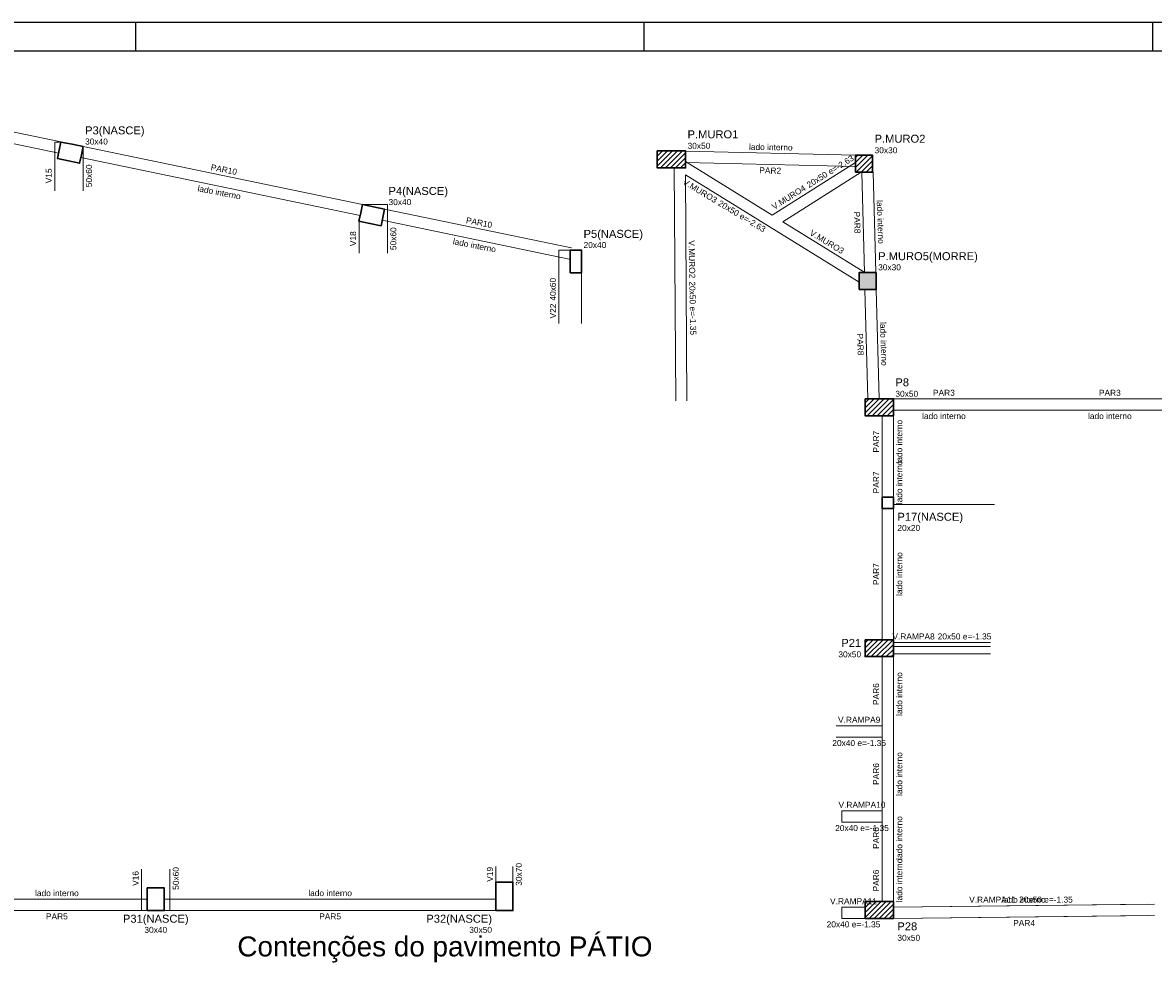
# Model space of a CAD drawing. Header units: millimetres. Extents: x 10 to 1250, y -62 to 528.
# Tile 260 of 656: x 362 to 402, y 159 to 193. Entities that reach past the tile are written whole.
import ezdxf

# ---------------------------------------------------------------- set-up
doc = ezdxf.new("R2010")
doc.units = ezdxf.units.MM
doc.header["$LTSCALE"] = 0.05
for name, color, linetype, lineweight in [('DT-Hachura pilar em laje', 254, 'Continuous', 5), ('DT-Título', 3, 'Continuous', 20), ('FO-Pilares', 4, 'Continuous', 30), ('FO-Textos das vigas', 7, 'Continuous', 5), ('FO-Textos dos pilares', 7, 'Continuous', 5), ('FO-Vigas', 7, 'Continuous', 5)]:
    doc.layers.add(name, color=color, linetype=linetype, lineweight=lineweight)
doc.layers.add('FOLHA_PADRÃO', color=7, linetype='Continuous')
doc.styles.add('Arial', font='arial.ttf')
pattern_1 = [(45, (322.90769, 133.4649), (-0.08838835, 0.08838835), [])]

# ---------------------------------------------------------------- blocks, each defined once
blk = doc.blocks.new('A1EST. 1500')
at = {"layer": 'FOLHA_PADRÃO', "color": 1, "linetype": 'Continuous'}
for p, q in [((150.008, 59.4), (0, 59.4)), ((41.5, 59.4), (41.5, 58.4)), ((59.5, 59.4), (59.5, 58.4)), ((77.5, 59.4), (77.5, 58.4))]:
    blk.add_line(p, q, dxfattribs=at)
at = {"layer": 'FOLHA_PADRÃO', "color": 6, "linetype": 'Continuous'}
blk.add_lwpolyline([(149, 58.4), (149, 1), (1, 1), (1, 58.4), (149, 58.4)], dxfattribs=at)

msp = doc.modelspace()

# ---------------------------------------------------------------- hatches: boundary and pattern name
at = {"layer": 'DT-Hachura pilar em laje', "linetype": 'Continuous'}
h = msp.add_hatch(dxfattribs=at)
h.set_pattern_fill('ANSI31', color=256, style=0)
h.set_pattern_definition(pattern_1)
h.paths.add_polyline_path([(384.5482, 188.0449), (384.5482, 187.7449), (384.5482, 187.4449), (385.0482, 187.4449), (385.5482, 187.4449), (385.5482, 187.7449), (385.5482, 188.0449), (385.0482, 188.0449)])
h = msp.add_hatch(dxfattribs=at)
h.set_pattern_fill('ANSI31', color=256, style=0)
h.set_pattern_definition(pattern_1)
h.paths.add_polyline_path([(391.5672, 187.2889), (391.8672, 187.2889), (392.1672, 187.2889), (392.1672, 187.5889), (392.1672, 187.8889), (391.8672, 187.8889), (391.5672, 187.8889), (391.5672, 187.5889)])
msp.add_hatch(color=256, dxfattribs=at).paths.add_polyline_path([(392.2928, 183.7453), (391.9928, 183.7453), (391.6928, 183.7453), (391.6928, 183.4453), (391.6928, 183.1453), (391.9928, 183.1453), (392.2928, 183.1453), (392.2928, 183.4453)])
h = msp.add_hatch(dxfattribs=at)
h.set_pattern_fill('ANSI31', color=256, style=0)
h.set_pattern_definition(pattern_1)
h.paths.add_polyline_path([(391.9032, 179.2689), (391.9032, 178.9689), (391.9032, 178.6689), (392.4032, 178.6689), (392.9032, 178.6689), (392.9032, 178.9689), (392.9032, 179.2689), (392.4032, 179.2689)])
h = msp.add_hatch(dxfattribs=at)
h.set_pattern_fill('ANSI31', color=256, style=0)
h.set_pattern_definition(pattern_1)
h.paths.add_polyline_path([(391.9032, 170.7469), (391.9032, 170.4469), (391.9032, 170.1469), (392.4032, 170.1469), (392.9032, 170.1469), (392.9032, 170.4469), (392.9032, 170.7469), (392.4032, 170.7469)])
h = msp.add_hatch(dxfattribs=at)
h.set_pattern_fill('ANSI31', color=256, style=0)
h.set_pattern_definition(pattern_1)
h.paths.add_polyline_path([(391.9032, 161.4809), (391.9032, 161.1809), (391.9032, 160.8809), (392.4032, 160.8809), (392.9032, 160.8809), (392.9032, 161.1809), (392.9032, 161.4809), (392.4032, 161.4809)])

# ---------------------------------------------------------------- linework, layer by layer
at = {"layer": 'FO-Pilares'}
for points in [[(363.4443, 188.3589), (363.3835, 188.0652), (363.3226, 187.7714), (363.7143, 187.6903), (364.106, 187.6092), (364.1669, 187.9029), (364.2277, 188.1967), (363.836, 188.2778), (363.4443, 188.3589)], [(384.5482, 188.0449), (384.5482, 187.7449), (384.5482, 187.4449), (385.0482, 187.4449), (385.5482, 187.4449), (385.5482, 187.7449), (385.5482, 188.0449), (385.0482, 188.0449), (384.5482, 188.0449)], [(391.5672, 187.2889), (391.8672, 187.2889), (392.1672, 187.2889), (392.1672, 187.5889), (392.1672, 187.8889), (391.8672, 187.8889), (391.5672, 187.8889), (391.5672, 187.5889), (391.5672, 187.2889)], [(374.1121, 186.1451), (374.0508, 185.8514), (373.9894, 185.5578), (374.381, 185.476), (374.7725, 185.3942), (374.8339, 185.6878), (374.8952, 185.9815), (374.5037, 186.0633), (374.1121, 186.1451)], [(381.4677, 183.7351), (381.6677, 183.7351), (381.8677, 183.7351), (381.8677, 184.1351), (381.8677, 184.5351), (381.6677, 184.5351), (381.4677, 184.5351), (381.4677, 184.1351), (381.4677, 183.7351)], [(392.2928, 183.7453), (391.9928, 183.7453), (391.6928, 183.7453), (391.6928, 183.4453), (391.6928, 183.1453), (391.9928, 183.1453), (392.2928, 183.1453), (392.2928, 183.4453), (392.2928, 183.7453)], [(391.9032, 179.2689), (391.9032, 178.9689), (391.9032, 178.6689), (392.4032, 178.6689), (392.9032, 178.6689), (392.9032, 178.9689), (392.9032, 179.2689), (392.4032, 179.2689), (391.9032, 179.2689)], [(392.5032, 175.3879), (392.7032, 175.3879), (392.9032, 175.3879), (392.9032, 175.5879), (392.9032, 175.7879), (392.7032, 175.7879), (392.5032, 175.7879), (392.5032, 175.5879), (392.5032, 175.3879)], [(391.9032, 170.7469), (391.9032, 170.4469), (391.9032, 170.1469), (392.4032, 170.1469), (392.9032, 170.1469), (392.9032, 170.4469), (392.9032, 170.7469), (392.4032, 170.7469), (391.9032, 170.7469)], [(379.4397, 162.1629), (379.1397, 162.1629), (378.8397, 162.1629), (378.8397, 161.6629), (378.8397, 161.1629), (379.1397, 161.1629), (379.4397, 161.1629), (379.4397, 161.6629), (379.4397, 162.1629)], [(366.4997, 161.1629), (366.7997, 161.1629), (367.0997, 161.1629), (367.0997, 161.5629), (367.0997, 161.9629), (366.7997, 161.9629), (366.4997, 161.9629), (366.4997, 161.5629), (366.4997, 161.1629)], [(391.9032, 161.4809), (391.9032, 161.1809), (391.9032, 160.8809), (392.4032, 160.8809), (392.9032, 160.8809), (392.9032, 161.1809), (392.9032, 161.4809), (392.4032, 161.4809), (391.9032, 161.4809)]]:
    msp.add_lwpolyline(points, close=True, dxfattribs=at)
at = {"layer": 'FO-Vigas'}
for p, q in [((357.0797, 189.6819), (363.4446, 188.3603)), ((356.9984, 189.2903), (363.3634, 187.9687)), ((363.2277, 186.6365), (363.2277, 188.3589)), ((363.2277, 188.3589), (363.4443, 188.3589)), ((364.2277, 186.6365), (364.2277, 188.1967)), ((364.2279, 188.1977), (374.112, 186.1453)), ((364.1468, 187.806), (374.0304, 185.7537)), ((385.553, 188.035), (391.5672, 187.8888)), ((385.553, 188.035), (391.5672, 187.8888)), ((385.1482, 187.4449), (385.1982, 179.2007)), ((385.5482, 187.6706), (388.6118, 185.7739)), ((385.5482, 187.635), (391.5623, 187.4888)), ((385.5482, 187.635), (391.5623, 187.4888)), ((388.6118, 185.7739), (391.5672, 187.6363)), ((388.9903, 185.5396), (391.7662, 187.2889)), ((391.7832, 187.2835), (391.8779, 183.7453)), ((391.7832, 187.2835), (391.8779, 183.7453)), ((392.1831, 187.2942), (392.2779, 183.7506)), ((392.1831, 187.2942), (392.2779, 183.7506)), ((385.5497, 187.1992), (385.5982, 179.2031)), ((385.5497, 187.1992), (388.5075, 185.368)), ((374.9977, 186.1451), (374.1121, 186.1451)), ((374.9977, 184.4219), (374.9977, 186.1451)), ((374.8955, 185.9827), (381.5084, 184.6095)), ((373.9977, 184.4219), (373.9977, 185.5561)), ((374.8137, 185.5911), (381.427, 184.2179)), ((388.5075, 185.3681), (391.6928, 183.3959)), ((388.9903, 185.5396), (391.8882, 183.7453)), ((381.0677, 181.9311), (381.0677, 184.5351)), ((381.0677, 184.5351), (381.4677, 184.5351)), ((381.8677, 181.9311), (381.8677, 183.7351)), ((391.894, 183.1399), (391.9977, 179.2689)), ((391.894, 183.1399), (391.9977, 179.2689)), ((392.294, 183.1453), (392.3977, 179.2742)), ((392.294, 183.1453), (392.3977, 179.2742)), ((392.9032, 179.2689), (396.4782, 179.2689)), ((396.4782, 179.2689), (404.6482, 179.2689)), ((392.5032, 176.8389), (392.5032, 178.6689)), ((392.5032, 176.8389), (392.5032, 178.6689)), ((392.9032, 178.8689), (396.4782, 178.8689)), ((392.9032, 176.8389), (392.9032, 178.6689)), ((392.9032, 176.8389), (392.9032, 178.6689)), ((396.4782, 178.8689), (404.6482, 178.8689)), ((392.5032, 175.7879), (392.5032, 176.8389)), ((392.5032, 175.7879), (392.5032, 176.8389)), ((392.9032, 175.7879), (392.9032, 176.8389)), ((392.9032, 175.7879), (392.9032, 176.8389)), ((392.5032, 170.7469), (392.5032, 175.3879)), ((392.5032, 170.7469), (392.5032, 175.3879)), ((392.9032, 175.5279), (396.4782, 175.5279)), ((392.9032, 170.7469), (392.9032, 175.3879)), ((392.9032, 170.7469), (392.9032, 175.3879)), ((392.9032, 170.6469), (396.3382, 170.6469)), ((392.9032, 170.5079), (396.3382, 170.5079)), ((392.5032, 167.4979), (392.5032, 170.1469)), ((392.5032, 167.4979), (392.5032, 170.1469)), ((392.9032, 170.2469), (396.3382, 170.2469)), ((392.9032, 167.4979), (392.9032, 170.1469)), ((392.9032, 167.4979), (392.9032, 170.1469)), ((390.8802, 167.6979), (392.5032, 167.6979)), ((390.8802, 167.2979), (392.5032, 167.2979)), ((392.5032, 164.4879), (392.5032, 167.4979)), ((392.5032, 164.4889), (392.5032, 167.4979)), ((392.9032, 164.4879), (392.9032, 167.4979)), ((392.9032, 164.4889), (392.9032, 167.4979)), ((391.0802, 164.6879), (392.5032, 164.6879)), ((391.0802, 164.6879), (391.0802, 164.2879)), ((392.5032, 162.9685), (392.5032, 164.4889)), ((392.5032, 162.9685), (392.5032, 164.4879)), ((392.9032, 162.9685), (392.9032, 164.4889)), ((392.9032, 162.9685), (392.9032, 164.4879)), ((391.0802, 164.2879), (392.5032, 164.2879)), ((392.5032, 161.4809), (392.5032, 162.9685)), ((392.5032, 161.4809), (392.5032, 162.9685)), ((392.9032, 161.4809), (392.9032, 162.9685)), ((392.9032, 161.4809), (392.9032, 162.9685)), ((366.2997, 161.1629), (366.2997, 162.6313)), ((367.2997, 161.1629), (367.2997, 162.6313)), ((378.8397, 162.1629), (378.8397, 162.7217)), ((379.4397, 162.1629), (379.4397, 162.7217)), ((360.0997, 161.5629), (366.4997, 161.5629)), ((367.0997, 161.5629), (378.8397, 161.5629)), ((391.0802, 161.2809), (391.9032, 161.2809)), ((391.0802, 161.2809), (391.0802, 160.8809)), ((392.9032, 161.2809), (401.9372, 161.3887)), ((392.9032, 161.2809), (402.1379, 161.3837)), ((360.0997, 161.1629), (366.4997, 161.1629)), ((366.4997, 161.1629), (366.2997, 161.1629)), ((367.0997, 161.1629), (378.8397, 161.1629)), ((367.0997, 161.1629), (367.2997, 161.1629)), ((391.0802, 160.8809), (391.9032, 160.8809)), ((392.9032, 160.8809), (392.9044, 160.8809)), ((392.9043, 160.8809), (402.1424, 160.9837)), ((392.9052, 160.8809), (392.9043, 160.8809)), ((392.9044, 160.8809), (401.942, 160.9887))]:
    msp.add_line(p, q, dxfattribs=at)

# ---------------------------------------------------------------- block references
msp.add_blockref('A1EST. 1500', (324.5774, 133.1844))

# ---------------------------------------------------------------- texts
at = {"layer": 'DT-Título', "insert": (384.3775, 159.321), "char_height": 0.706, "width": 30.159494, "attachment_point": 9, "line_spacing_factor": 0.798, "style": 'Arial'}
msp.add_mtext('Contenções do pavimento PÁTIO', dxfattribs=at)
at = {"layer": 'FO-Textos das vigas', "char_height": 0.2118, "line_spacing_factor": 0.798, "style": 'Arial'}
for s, insert, width, attachment_point, rotation in [('lado interno', (388.5627, 188.0678), 3.526796, 8, 359), ('20x50 e=-2.63', (389.9192, 186.7229), 4.333778, 7, 32), ('V15', (363.1218, 187.162), 1.200752, 8, 90), ('50x60', (364.5454, 187.162), 1.838692, 8, 90), ('PAR10', (369.1914, 187.2752), 2.138221, 8, 349), ('PAR2', (388.5426, 187.2444), 1.762904, 8, 359), ('lado interno', (369.024, 186.4688), 3.526796, 8, 349), ('V.MURO3', (386.581, 186.187), 3.074702, 9, 329), ('V.MURO4', (389.8296, 186.6665), 3.074702, 9, 32), ('20x50 e=-2.63', (386.6711, 186.1313), 4.333778, 7, 329), ('lado interno', (392.3363, 185.5279), 3.526796, 8, 272), ('PAR10', (378.2234, 185.3998), 2.138221, 8, 349), ('PAR8', (391.513, 185.5059), 1.762904, 8, 272), ('50x60', (375.3154, 184.9368), 1.838692, 8, 90), ('V.MURO3', (390.495, 184.7325), 3.074702, 8, 329), ('V18', (373.8918, 184.9368), 1.200752, 8, 90), ('lado interno', (378.056, 184.5934), 3.526796, 8, 349), ('V.MURO2', (385.6778, 183.5315), 3.074702, 9, 271), ('40x60', (380.9618, 182.7458), 1.838692, 7, 90), ('20x50 e=-1.35', (385.6785, 183.4256), 4.333778, 7, 271), ('V22', (380.9618, 182.6399), 1.200752, 9, 90), ('lado interno', (392.4517, 181.2126), 3.526796, 8, 272), ('PAR8', (391.6284, 181.1906), 1.762904, 8, 272), ('lado interno', (393.2209, 177.7539), 3.526796, 8, 90), ('PAR7', (392.3973, 177.7539), 1.762904, 8, 90), ('lado interno', (393.2209, 176.3134), 3.526796, 8, 90), ('PAR7', (392.3973, 176.3134), 1.762904, 8, 90), ('lado interno', (393.2209, 173.0674), 3.526796, 8, 90), ('PAR7', (392.3973, 173.0674), 1.762904, 8, 90), ('lado interno', (393.2209, 168.8224), 3.526796, 8, 90), ('PAR6', (392.3973, 168.8224), 1.762904, 8, 90), ('lado interno', (393.2209, 165.9934), 3.526796, 8, 90), ('PAR6', (392.3973, 165.9934), 1.762904, 8, 90), ('lado interno', (393.2209, 163.7287), 3.526796, 8, 90), ('PAR6', (392.3973, 163.7287), 1.762904, 8, 90), ('lado interno', (393.2209, 162.2247), 3.526796, 8, 90), ('V16', (366.1938, 162.2971), 1.200752, 8, 90), ('50x60', (367.6174, 162.2971), 1.838692, 8, 90), ('V19', (378.7338, 162.4423), 1.200752, 8, 90), ('30x70', (379.7574, 162.4423), 1.838692, 8, 90), ('PAR6', (392.3973, 162.2247), 1.762904, 8, 90)]:
    msp.add_mtext(s, dxfattribs=dict(at, insert=insert, width=width, attachment_point=attachment_point, rotation=rotation))
for s, insert, width, attachment_point in [('PAR3', (394.6907, 179.3748), 1.762904, 8), ('PAR3', (400.5632, 179.3748), 1.762904, 8), ('lado interno', (394.6907, 178.5512), 3.526796, 8), ('lado interno', (400.5632, 178.5512), 3.526796, 8), ('V.RAMPA8', (394.3653, 170.7528), 3.412784, 9), ('20x50 e=-1.35', (394.4712, 170.7528), 4.333778, 7), ('V.RAMPA9', (391.6917, 167.8038), 3.412784, 8), ('20x40 e=-1.35', (391.6917, 166.9802), 4.333778, 8), ('V.RAMPA10', (391.7917, 164.7938), 3.788101, 8), ('20x40 e=-1.35', (391.7917, 163.9702), 4.333778, 8), ('lado interno', (363.2997, 161.6688), 3.526796, 8), ('lado interno', (372.9697, 161.6688), 3.526796, 8), ('V.RAMPA11', (397.246, 161.4386), 3.788101, 9), ('lado interno', (397.5194, 161.4382), 3.526796, 8), ('20x50 e=-1.35', (397.3519, 161.4399), 4.333778, 7), ('V.RAMPA11', (391.4917, 161.3868), 3.788101, 8), ('PAR5', (363.2997, 160.8452), 1.762904, 8), ('PAR5', (372.9697, 160.8452), 1.762904, 8), ('PAR4', (397.5285, 160.6146), 1.762904, 8), ('20x40 e=-1.35', (391.4917, 160.5632), 4.333778, 8)]:
    msp.add_mtext(s, dxfattribs=dict(at, insert=insert, width=width, attachment_point=attachment_point))
at = {"layer": 'FO-Textos dos pilares', "line_spacing_factor": 0.798, "style": 'Arial'}
for s, insert, char_height, width, attachment_point in [('P3(NASCE)', (364.2987, 188.5449), 0.2824, 4.799931, 7), ('30x40', (364.2983, 188.2673), 0.2118, 1.838692, 7), ('P.MURO1', (385.6188, 188.4861), 0.2824, 4.099602, 7), ('P.MURO2', (392.2378, 188.3301), 0.2824, 4.099602, 7), ('30x50', (385.6188, 188.1155), 0.2118, 1.838692, 7), ('30x30', (392.2378, 187.9595), 0.2118, 1.838692, 7), ('P4(NASCE)', (375.0367, 186.4009), 0.2824, 4.799931, 7), ('30x40', (375.0369, 186.1231), 0.2118, 1.838692, 7), ('P5(NASCE)', (381.9387, 184.8829), 0.2824, 4.799931, 7), ('20x40', (381.9383, 184.6057), 0.2118, 1.838692, 7), ('P.MURO5(MORRE)', (392.3637, 184.0929), 0.2824, 8.048068, 7), ('30x30', (392.3634, 183.8159), 0.2118, 1.838692, 7), ('P8', (392.9738, 179.7101), 0.2824, 1.100579, 7), ('30x50', (392.9738, 179.3395), 0.2118, 1.838692, 7), ('P17(NASCE)', (393.0447, 174.8709), 0.2824, 5.300354, 7), ('20x20', (393.0444, 174.5936), 0.2118, 1.838692, 7), ('P21', (391.762, 170.491), 0.2824, 1.601002, 9), ('30x50', (391.762, 170.1204), 0.2118, 1.838692, 9), ('P31(NASCE)', (366.7997, 160.6459), 0.2824, 5.300354, 8), ('P32(NASCE)', (378.6987, 160.6459), 0.2824, 5.300354, 9), ('30x40', (366.7997, 160.3686), 0.2118, 1.838692, 8), ('30x50', (378.6985, 160.3686), 0.2118, 1.838692, 9), ('P28', (393.0444, 160.4573), 0.2824, 1.601002, 7), ('30x50', (393.0444, 160.0866), 0.2118, 1.838692, 7)]:
    msp.add_mtext(s, dxfattribs=dict(at, insert=insert, char_height=char_height, width=width, attachment_point=attachment_point))

doc.saveas('drawing.dxf')
